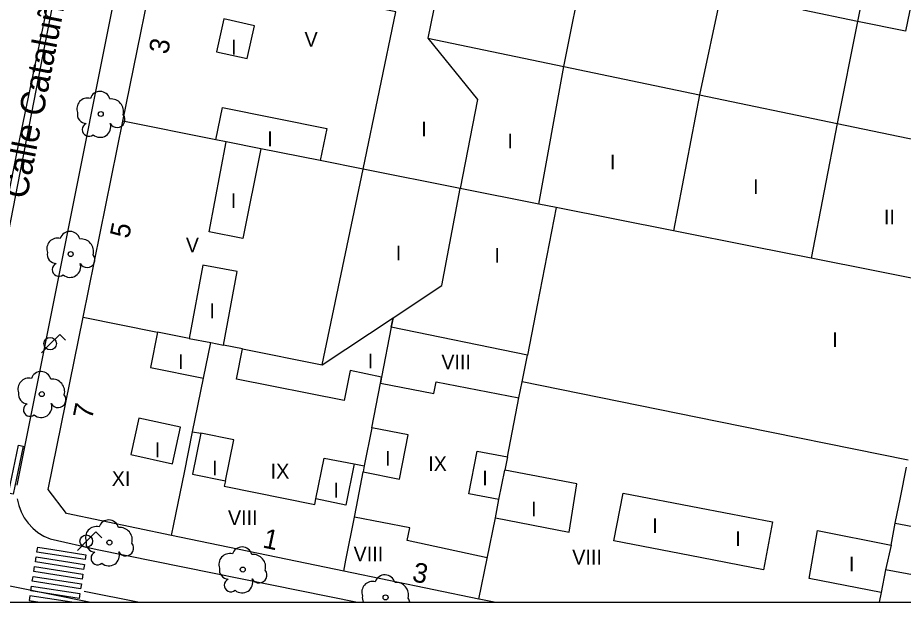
# Model space of a CAD drawing. Extents: x 282771 to 285132, y 4823109 to 4825496.
# Drawn here: x 284126.3 to 284216.4, y 4823109 to 4823168.5 of the extents above; entities that cross this region are included whole.
import ezdxf

# ---------------------------------------------------------------- set-up
doc = ezdxf.new("R2010")
doc.units = 0
for name, color, linetype in [('ACERA-BORDILLO', 7, 'Continuous'), ('ARBOL', 7, 'Continuous'), ('CALLE-EJE', 7, 'Continuous'), ('CALLE-TEXTO', 7, 'Continuous'), ('Default', 7, 'Continuous'), ('EDIFICIO', 7, 'Continuous'), ('FAROLA', 7, 'Continuous'), ('INTERIOR-EDIFICIO', 7, 'Continuous'), ('MEDIANERA', 7, 'Continuous'), ('NUM-PORTAL', 7, 'Continuous'), ('PASO-PEATONES', 7, 'Continuous'), ('SENAL-VIARIA', 7, 'Continuous'), ('TXT-ALTURA-EDIFICIO', 7, 'Continuous')]:
    doc.layers.add(name, color=color, linetype=linetype)

msp = doc.modelspace()

# ---------------------------------------------------------------- linework, layer by layer
at = {"layer": 'ACERA-BORDILLO'}
for points in [[(284257.47, 4823177.973), (284148.057, 4823199.667), (284147.524, 4823199.748), (284146.968, 4823199.781), (284146.394, 4823199.761), (284145.811, 4823199.683), (284145.226, 4823199.546), (284144.649, 4823199.347), (284144.09, 4823199.088), (284143.557, 4823198.77), (284143.06, 4823198.4), (284142.607, 4823197.982), (284142.202, 4823197.526), (284141.851, 4823197.038), (284141.556, 4823196.529), (284141.318, 4823196.007), (284141.136, 4823195.48), (284141.007, 4823194.956), (284126.219, 4823120.904)], [(284126.259, 4823119.534), (284126.419, 4823118.864), (284126.659, 4823118.214), (284126.979, 4823117.604), (284127.379, 4823117.044), (284127.839, 4823116.534), (284128.369, 4823116.094), (284128.959, 4823115.724), (284129.628, 4823115.454), (284134.408, 4823114.364), (284160.881, 4823109)]]:
    msp.add_lwpolyline(points, dxfattribs=at)
at = {"layer": 'ARBOL'}
for centre in [(284134.758, 4823158.693), (284131.698, 4823144.443), (284128.758, 4823130.184), (284135.642, 4823115.08), (284149.208, 4823112.331), (284163.749, 4823109.494)]:
    msp.add_circle(centre, 0.255, dxfattribs=at)
for centre, radius, start, end in [((284134.688, 4823159.953), 1.038, 15.64228, 161.38435), ((284133.428, 4823159.223), 1.097, 75.4318, 200.55608), ((284135.818, 4823158.953), 1.272, 345.03273, 95.79925), ((284133.318, 4823158.653), 0.935, 168.59898, 268.13236), ((284136.428, 4823158.123), 0.797, 208.96246, 38.99103), ((284133.558, 4823157.103), 0.672, 113.73672, 309.4725), ((284134.698, 4823157.403), 1.086, 228.95447, 17.92796), ((284131.628, 4823145.703), 1.038, 15.64228, 161.38435), ((284130.368, 4823144.973), 1.097, 75.4318, 200.55608), ((284132.758, 4823144.703), 1.272, 345.03273, 95.79925), ((284130.258, 4823144.403), 0.935, 168.59898, 268.13236), ((284133.368, 4823143.873), 0.797, 208.96246, 38.99103), ((284130.498, 4823142.853), 0.672, 113.73672, 309.4725), ((284131.638, 4823143.153), 1.086, 228.95447, 17.92796), ((284128.688, 4823131.444), 1.038, 15.64228, 161.38435), ((284127.429, 4823130.714), 1.097, 75.4318, 200.55608), ((284129.818, 4823130.444), 1.272, 345.03273, 95.79925), ((284127.319, 4823130.144), 0.935, 168.59898, 268.13236), ((284130.428, 4823129.614), 0.797, 208.96246, 38.99103), ((284127.559, 4823128.594), 0.672, 113.73672, 309.4725), ((284128.698, 4823128.894), 1.086, 228.95447, 17.92796), ((284135.572, 4823116.34), 1.038, 15.64228, 161.38435), ((284134.312, 4823115.61), 1.097, 75.4318, 200.55608), ((284136.702, 4823115.34), 1.272, 345.03273, 95.79925), ((284134.202, 4823115.04), 0.935, 168.59898, 268.13236), ((284137.312, 4823114.51), 0.797, 208.96246, 38.99103), ((284134.442, 4823113.49), 0.672, 113.73672, 309.4725), ((284135.582, 4823113.79), 1.086, 228.95447, 17.92796), ((284149.138, 4823113.591), 1.038, 15.64228, 161.38435), ((284147.878, 4823112.861), 1.097, 75.4318, 200.55608), ((284150.268, 4823112.591), 1.272, 345.03273, 95.79925), ((284147.768, 4823112.291), 0.935, 168.59898, 268.13236), ((284149.148, 4823111.041), 1.086, 228.95447, 17.92796), ((284150.878, 4823111.761), 0.797, 208.96246, 38.99103), ((284163.679, 4823110.754), 1.038, 15.64228, 161.38435), ((284148.008, 4823110.741), 0.672, 113.73672, 309.4725), ((284162.419, 4823110.024), 1.097, 75.4318, 200.55608), ((284164.809, 4823109.754), 1.272, 345.03273, 95.79925), ((284162.309, 4823109.454), 0.935, 168.59898, 209.03817), ((284165.419, 4823108.924), 0.797, 5.47097, 38.99103)]:
    msp.add_arc(centre, radius, start, end, dxfattribs=at)
at = {"layer": 'CALLE-EJE'}
for points in [[(284136.998, 4823206.673), (284118.589, 4823112.034)], [(284133.58, 4823109), (284118.589, 4823112.034)]]:
    msp.add_lwpolyline(points, dxfattribs=at)
at = {"layer": 'Default'}
msp.add_lwpolyline([(282771.5, 4823109), (285130.1, 4823109), (285130.1, 4825495.5)], dxfattribs=at)
at = {"layer": 'EDIFICIO'}
msp.add_lwpolyline([(284174.793, 4823109), (284173.278, 4823109.314), (284173.228, 4823109.314), (284159.498, 4823112.164), (284141.968, 4823115.804), (284131.288, 4823118.024), (284129.418, 4823120.494), (284132.968, 4823138.014), (284137.018, 4823157.973), (284141.038, 4823177.823), (284144.138, 4823193.063), (284148.628, 4823195.823), (284172.988, 4823190.953), (284186.818, 4823188.193)], dxfattribs=at)
at = {"layer": 'FAROLA'}
for p, q in [((284130.598, 4823136.254), (284129.658, 4823135.324)), ((284131.188, 4823135.664), (284130.598, 4823136.254)), ((284129.658, 4823135.324), (284128.728, 4823134.384)), ((284134.265, 4823116.155), (284133.325, 4823115.225)), ((284134.855, 4823115.565), (284134.265, 4823116.155)), ((284133.325, 4823115.225), (284132.395, 4823114.285))]:
    msp.add_line(p, q, dxfattribs=at)
for centre in [(284129.618, 4823135.324), (284133.285, 4823115.225)]:
    msp.add_circle(centre, 0.637, dxfattribs=at)
at = {"layer": 'INTERIOR-EDIFICIO'}
for points in [[(284157.298, 4823133.154), (284161.468, 4823153.093), (284164.788, 4823169.103), (284149.528, 4823172.223), (284150.287, 4823175.927), (284151.328, 4823175.713), (284153.238, 4823185.063), (284165.648, 4823182.523), (284163.74, 4823173.191), (284165.548, 4823172.823), (284169.188, 4823172.093), (284168.048, 4823166.423), (284181.868, 4823163.533), (284195.678, 4823160.653), (284209.688, 4823157.733), (284223.254, 4823154.906)], [(284206.218, 4823169.273), (284207.208, 4823174.083), (284212.718, 4823172.933), (284217.638, 4823171.913), (284216.648, 4823167.113), (284211.758, 4823168.123), (284206.218, 4823169.273)], [(284149.668, 4823164.333), (284150.418, 4823167.673), (284147.278, 4823168.373), (284146.528, 4823165.033), (284149.668, 4823164.333)], [(284157.098, 4823153.953), (284151.038, 4823155.163), (284149.208, 4823146.033), (284145.788, 4823146.693), (284147.538, 4823155.863), (284146.462, 4823156.079), (284147.138, 4823159.353), (284157.758, 4823157.233), (284157.098, 4823153.953)], [(284139.808, 4823132.894), (284145.208, 4823131.804), (284145.948, 4823135.434), (284147.25, 4823135.172), (284148.658, 4823142.663), (284145.148, 4823143.323), (284143.748, 4823135.854), (284140.528, 4823136.504), (284139.808, 4823132.894)], [(284216.908, 4823123.464), (284197.468, 4823127.414), (284177.638, 4823131.444), (284178.175, 4823134.164), (284164.328, 4823137.004), (284163.338, 4823131.914), (284160.138, 4823132.594), (284159.518, 4823129.534), (284148.578, 4823131.724), (284149.188, 4823134.784), (284157.298, 4823133.154)], [(284142.888, 4823126.814), (284138.638, 4823127.744), (284137.828, 4823124.024), (284142.078, 4823123.094), (284142.888, 4823126.814)], [(284161.458, 4823122.274), (284165.158, 4823121.544), (284166.038, 4823126.034), (284162.338, 4823126.764), (284161.578, 4823122.894), (284161.458, 4823122.274)], [(284144.098, 4823122.044), (284147.448, 4823121.364), (284148.288, 4823125.534), (284144.938, 4823126.204), (284144.098, 4823122.044)], [(284174.918, 4823117.584), (284175.278, 4823119.464), (284172.228, 4823120.044), (284173.048, 4823124.394), (284176.148, 4823123.804), (284175.878, 4823122.456)], [(284157.488, 4823123.684), (284160.548, 4823123.074), (284159.708, 4823118.894), (284156.648, 4823119.514), (284157.488, 4823123.684)], [(284174.918, 4823117.584), (284182.418, 4823116.124), (284183.188, 4823121.044), (284175.878, 4823122.456)], [(284194.698, 4823113.754), (284186.968, 4823115.254), (284187.908, 4823120.114), (284195.678, 4823118.604), (284203.128, 4823117.174), (284202.188, 4823112.304), (284194.698, 4823113.754)], [(284220.828, 4823116.064), (284219.928, 4823111.304), (284214.618, 4823112.314), (284214.178, 4823109.994), (284206.828, 4823111.414), (284207.698, 4823116.314), (284215.188, 4823114.814), (284215.608, 4823117.044), (284220.828, 4823116.064)]]:
    msp.add_lwpolyline(points, dxfattribs=at)
at = {"layer": 'MEDIANERA'}
for points in [[(284179.348, 4823149.523), (284181.868, 4823163.533), (284183.938, 4823173.873), (284184.898, 4823178.683), (284186.818, 4823188.193)], [(284200.998, 4823185.363), (284198.928, 4823175.793), (284197.888, 4823170.983), (284195.678, 4823160.653), (284193.028, 4823146.803)], [(284214.678, 4823182.713), (284212.718, 4823172.933), (284211.758, 4823168.123), (284209.688, 4823157.733), (284207.038, 4823144.014)], [(284168.048, 4823166.423), (284173.098, 4823160.163), (284171.348, 4823151.123)], [(284146.462, 4823156.079), (284137.018, 4823157.973)], [(284151.038, 4823155.163), (284147.538, 4823155.863)], [(284171.348, 4823151.123), (284161.468, 4823153.093), (284157.098, 4823153.953)], [(284157.298, 4823133.154), (284164.518, 4823137.944), (284169.458, 4823141.224), (284171.348, 4823151.123)], [(284179.348, 4823149.523), (284171.348, 4823151.123)], [(284181.098, 4823149.173), (284179.348, 4823149.523)], [(284181.098, 4823149.173), (284179.208, 4823139.404), (284178.378, 4823135.194), (284178.175, 4823134.164)], [(284193.028, 4823146.803), (284181.098, 4823149.173)], [(284201.218, 4823145.173), (284193.028, 4823146.803)], [(284207.038, 4823144.014), (284201.218, 4823145.173)], [(284220.518, 4823141.334), (284207.038, 4823144.014)], [(284132.968, 4823138.014), (284140.528, 4823136.504)], [(284164.328, 4823137.004), (284164.518, 4823137.944), (284164.328, 4823137.004)], [(284143.748, 4823135.854), (284145.948, 4823135.434)], [(284149.188, 4823134.784), (284147.25, 4823135.172)], [(284144.108, 4823126.364), (284145.208, 4823131.804)], [(284162.338, 4823126.764), (284163.218, 4823131.294)], [(284163.218, 4823131.294), (284163.338, 4823131.914), (284163.218, 4823131.294)], [(284163.218, 4823131.294), (284168.648, 4823130.254), (284168.878, 4823131.434), (284177.316, 4823129.794)], [(284177.316, 4823129.794), (284177.638, 4823131.444)], [(284176.148, 4823123.804), (284177.316, 4823129.794)], [(284141.968, 4823115.804), (284142.198, 4823116.944), (284143.268, 4823122.204), (284144.108, 4823126.364)], [(284144.108, 4823126.364), (284144.938, 4823126.204)], [(284160.548, 4823123.074), (284161.578, 4823122.894)], [(284160.568, 4823117.674), (284160.768, 4823118.714), (284161.458, 4823122.274)], [(284175.278, 4823119.464), (284175.878, 4823122.456)], [(284215.608, 4823117.044), (284216.138, 4823119.674), (284216.764, 4823122.755)], [(284147.448, 4823121.364), (284147.328, 4823120.804), (284156.528, 4823118.964), (284156.648, 4823119.514)], [(284159.498, 4823112.164), (284159.708, 4823113.274), (284160.568, 4823117.674)], [(284174.086, 4823113.514), (284165.948, 4823115.284), (284166.208, 4823116.584), (284160.568, 4823117.674)], [(284173.228, 4823109.314), (284174.918, 4823117.584)], [(284215.188, 4823114.814), (284214.618, 4823112.314)], [(284214.178, 4823109.994), (284213.976, 4823109)]]:
    msp.add_lwpolyline(points, dxfattribs=at)
at = {"layer": 'PASO-PEATONES'}
msp.add_line((284128.575, 4823109), (284131.813, 4823109), dxfattribs=at)
for points in [[(284125.855, 4823119.991), (284125.366, 4823120.095), (284126.39, 4823125.007), (284126.879, 4823124.903)], [(284133.18, 4823113.341), (284128.272, 4823114.108), (284128.35, 4823114.602), (284129.875, 4823114.364), (284133.259, 4823113.835)], [(284133.022, 4823112.353), (284128.114, 4823113.121), (284128.193, 4823113.614), (284133.101, 4823112.847)], [(284132.865, 4823111.366), (284127.956, 4823112.133), (284128.035, 4823112.627), (284132.944, 4823111.86)], [(284132.707, 4823110.378), (284127.799, 4823111.146), (284127.878, 4823111.639), (284132.786, 4823110.872)], [(284132.549, 4823109.391), (284127.641, 4823110.158), (284127.72, 4823110.652), (284132.628, 4823109.885)]]:
    msp.add_lwpolyline(points, close=True, dxfattribs=at)
msp.add_lwpolyline([(284131.813, 4823109), (284127.562, 4823109.664), (284127.484, 4823109.171), (284128.575, 4823109)], dxfattribs=at)
at = {"layer": 'SENAL-VIARIA'}
for points in [[(284135.575, 4823174.524), (284130.518, 4823175.567), (284126.373, 4823155.521)], [(284126.373, 4823155.521), (284120.586, 4823126.832)], [(284133.083, 4823110.134), (284138.704, 4823109)]]:
    msp.add_lwpolyline(points, dxfattribs=at)

# ---------------------------------------------------------------- texts
at = {"layer": 'CALLE-TEXTO'}
msp.add_text('Calle Cataluña', height=2.5, rotation=78.99193, dxfattribs=at).set_placement((284127.239, 4823149.957))
at = {"layer": 'NUM-PORTAL'}
for s, rotation, p in [('3', 78.35004, (284141.582, 4823164.7)), ('5', 78.35004, (284137.62, 4823145.944)), ('7', 78.35004, (284133.872, 4823127.55)), ('1', 347.98004, (284151.145, 4823114.596)), ('3', 347.98004, (284166.357, 4823111.166))]:
    msp.add_text(s, height=2, rotation=rotation, dxfattribs=at).set_placement(p)
at = {"layer": 'TXT-ALTURA-EDIFICIO'}
for s, p in [('V', (284155.499, 4823165.533)), ('I', (284148.027, 4823164.743)), ('I', (284167.367, 4823156.423)), ('I', (284151.707, 4823155.413)), ('I', (284176.137, 4823155.183)), ('I', (284186.577, 4823153.063)), ('I', (284201.137, 4823150.543)), ('I', (284147.997, 4823149.133)), ('II', (284214.446, 4823147.463)), ('V', (284143.42, 4823144.623)), ('I', (284164.777, 4823143.793)), ('I', (284174.827, 4823143.563)), ('I', (284145.817, 4823137.914)), ('I', (284209.187, 4823134.974)), ('I', (284142.637, 4823132.734)), ('I', (284161.927, 4823132.804)), ('VIII', (284169.418, 4823132.714)), ('I', (284140.257, 4823123.764)), ('I', (284163.687, 4823122.904)), ('I', (284146.097, 4823121.904)), ('IX', (284152.051, 4823121.594)), ('IX', (284168.081, 4823122.354)), ('XI', (284135.883, 4823120.844)), ('I', (284173.587, 4823120.894)), ('I', (284158.437, 4823119.664)), ('I', (284178.557, 4823117.744)), ('VIII', (284147.708, 4823116.854)), ('I', (284190.877, 4823116.054)), ('I', (284199.317, 4823114.724)), ('VIII', (284160.488, 4823113.174)), ('VIII', (284182.738, 4823112.844)), ('I', (284210.897, 4823112.134))]:
    msp.add_text(s, height=1.5, rotation=0.00004, dxfattribs=at).set_placement(p)

doc.saveas('drawing.dxf')
